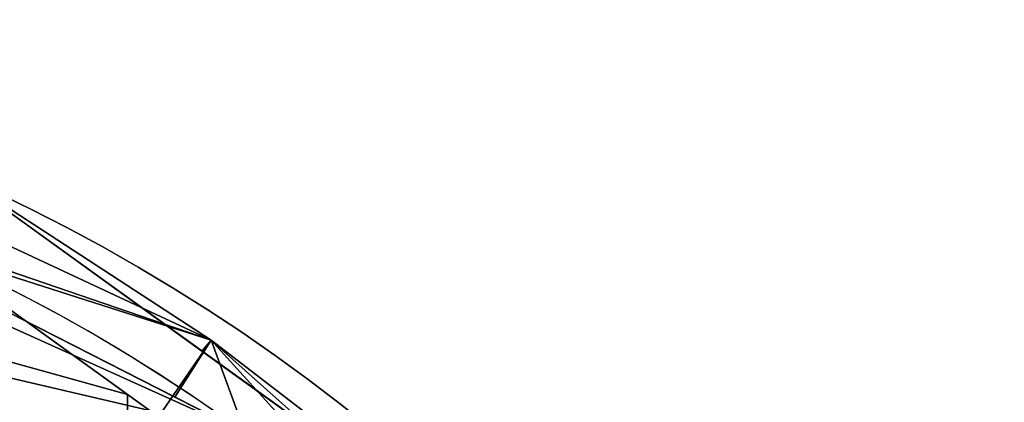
# Model space of a CAD drawing. Header units: millimetres. Extents: x -115 to 115, y -168 to 68.
# Tile 310 of 311: x 30 to 67, y 54 to 68. Entities that reach past the tile are written whole.
import ezdxf

# ---------------------------------------------------------------- set-up
doc = ezdxf.new("R2010")
doc.units = ezdxf.units.MM
doc.layers.add('100', color=7, linetype='Continuous', true_color=0xffffff)

msp = doc.modelspace()

# ---------------------------------------------------------------- linework, layer by layer
at = {"layer": '100', "color": 163, "linetype": 'Continuous', "extrusion": (0, 0, -1)}
for centre, radius in [((0, 0, -94), 68), ((0, 0, -81), 65)]:
    msp.add_arc(centre, radius, 283.06797, 256.93203, dxfattribs=at)
at = {"layer": '100', "color": 163, "linetype": 'Continuous'}
for centre, radius, start, end in [((0, 0, 84), 68, 283.06797, 256.93203), ((0, 0, 97), 65, 36, 72)]:
    msp.add_arc(centre, radius, start, end, dxfattribs=at)
for points in [[(26.28, 59.451, 81), (19.28, 64.293, 81.879), (36.936, 56.045, 81.879)], [(36.936, 56.045, 81.879), (19.28, 64.293, 81.879), (27.493, 62.195, 84)], [(27.493, 62.195, 94), (19.28, 64.293, 96.121), (36.936, 56.045, 96.121)], [(36.936, 56.045, 96.121), (19.28, 64.293, 96.121), (20.086, 61.819, 97)], [(27.493, 62.195, 84), (36.596, 55.636, 84), (36.936, 56.045, 81.879)], [(36.936, 56.045, 96.121), (36.596, 55.636, 94), (27.493, 62.195, 94)], [(50.291, 45.769, 84), (27.636, 62.091, 84), (27.636, 62.091, 94), (50.291, 45.769, 94)], [(38.206, 52.586, 97), (20.086, 61.819, 97), (22.705, 59.582, 97)], [(20.086, 61.819, 97), (35.588, 53.92, 97), (36.936, 56.045, 96.121)], [(38.206, 52.586, 97), (22.705, 59.582, 97), (22.975, 56.148, 97)], [(26.28, 59.451, 81), (33.821, 54.018, 81), (21.141, 57.539, 81), (20.425, 59.268, 81)], [(36.936, 56.045, 81.879), (34.981, 53.181, 81), (26.28, 59.451, 81)], [(20.425, 55.81, 81), (21.141, 57.539, 81), (33.821, 54.018, 81), (33.821, 46.55, 81)], [(38.206, 52.586, 97), (22.975, 56.148, 97), (20.738, 53.529, 97)], [(48.072, 43.75, 81), (34.981, 53.181, 81), (36.936, 56.045, 81.879)], [(36.936, 56.045, 96.121), (35.588, 53.92, 97), (38.206, 52.586, 97)], [(36.936, 56.045, 81.879), (36.596, 55.636, 84), (50.291, 45.769, 84)], [(50.291, 45.769, 94), (36.596, 55.636, 94), (36.936, 56.045, 96.121)], [(36.936, 56.045, 81.879), (51.478, 43.073, 81.879), (48.072, 43.75, 81)], [(50.291, 45.769, 84), (51.478, 43.073, 81.879), (36.936, 56.045, 81.879)], [(36.936, 56.045, 96.121), (51.478, 43.073, 96.121), (50.291, 45.769, 94)], [(51.478, 43.073, 96.121), (36.936, 56.045, 96.121), (38.206, 52.586, 97)], [(24.532, 47.452, 81), (18.696, 55.093, 81), (20.425, 55.81, 81), (33.821, 46.55, 81)], [(44.186, 46.55, 81), (33.821, 46.55, 81), (33.821, 54.018, 81)]]:
    msp.add_3dface(points, dxfattribs=at)

doc.saveas('drawing.dxf')
